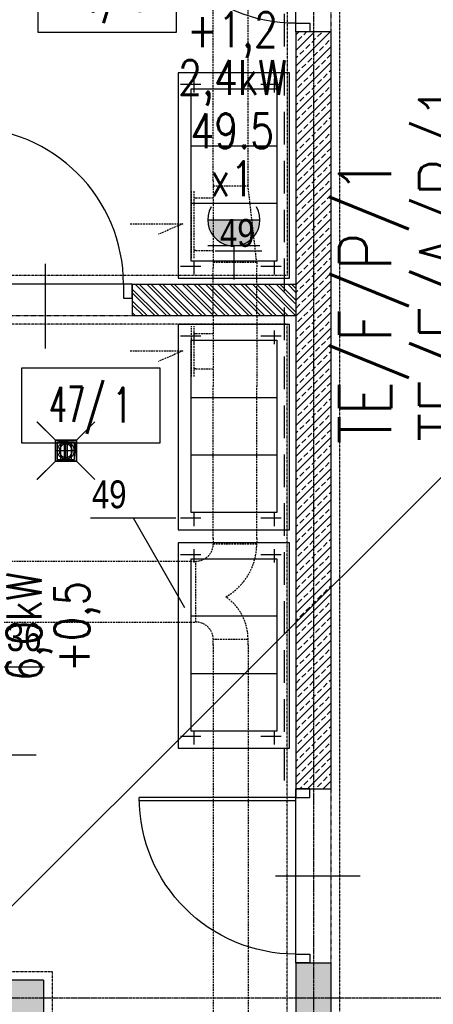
# Model space of a CAD drawing. Extents: x -7228 to 74941, y -112898 to 85621.
# Tile 348 of 635: x 52569 to 52806, y 36563 to 37129. Entities that reach past the tile are written whole.
import ezdxf
from ezdxf.enums import TextEntityAlignment as Align

# ---------------------------------------------------------------- set-up
doc = ezdxf.new("R2010")
doc.units = 0
for name, pattern in [('CENTER', [2, 1.25, -0.25, 0.25, -0.25]), ('DASHDOT', [1, 0.5, -0.25, 0, -0.25]), ('DASHED', [0.75, 0.5, -0.25]), ('DASHED2', [0.375, 0.25, -0.125]), ('DIVIDE', [31.75, 12.7, -6.35, 0, -6.35, 0, -6.35])]:
    doc.linetypes.add(name, pattern=pattern)
doc.layers.get('0').update_dxf_attribs({"color": 101, "linetype": 'CONTINUOUS'})
doc.layers.add('-A_NR', color=8, linetype='CONTINUOUS', plot=False)
for name, color, linetype in [('Drz---drzwi', 5, 'CONTINUOUS'), ('E35', 6, 'CONTINUOUS'), ('E50', 3, 'CONTINUOUS'), ('E50kor', 3, 'CONTINUOUS'), ('Ins-kan', 54, 'CONTINUOUS'), ('Ins-went', 141, 'CONTINUOUS'), ('Opis-pom', 6, 'CONTINUOUS'), ('Opis_pom_ramka', 6, 'CONTINUOUS'), ('Os-osie glowne', 1, 'CENTER'), ('Sc-beton', 7, 'CONTINUOUS'), ('Sc-beton-hatch', 86, 'CONTINUOUS'), ('Sc-cegla pustak', 42, 'CONTINUOUS'), ('Sc-cegla pustak-hatch', 8, 'CONTINUOUS'), ('Sc-nadproza kon', 5, 'DASHED2'), ('Suf-widok', 8, 'CONTINUOUS'), ('W-otwor-strop', 1, 'CONTINUOUS'), ('Wyp-meble', 155, 'CONTINUOUS')]:
    doc.layers.add(name, color=color, linetype=linetype)
doc.styles.add('ARIAL_CE', font='ARIAL.TTF', dxfattribs={"width": 0.8})
doc.styles.add('KA wymiar', font='romans.shx', dxfattribs={"width": 0.6})
doc.styles.add('ROMANS', font='romans', dxfattribs={"width": 0.85})

# ---------------------------------------------------------------- blocks, each defined once
blk = doc.blocks.new('_0630_DRZWI_90')
at = {"ltscale": 7}
for p, q in [((5, 8), (5, 98)), ((6.8, 8), (6.8, 97.98))]:
    blk.add_line(p, q, dxfattribs=at)
at = {"ltscale": 25}
for p, q in [((50, 19.7), (50, -28.9)), ((5, 8), (0, 8)), ((0, 8), (5, 8)), ((0, 0), (0, 8)), ((95, 8), (5, 8)), ((5, 8), (5, 0)), ((95, 8), (95, 0)), ((100, 8), (95, 8)), ((100, 0), (100, 8)), ((5, 0), (0, 0)), ((5, 0), (0, 0)), ((95, 0), (100, 0)), ((95, 0), (100, 0))]:
    blk.add_line(p, q, dxfattribs=at)
at = {"ltscale": 7}
blk.add_arc((5, 8), 90, 0, 90, dxfattribs=at)
blk = doc.blocks.new('_opis_pom_metka')
at = {"layer": 'Opis_pom_ramka'}
blk.add_lwpolyline([(-33.13, 0), (32.87, 0), (32.87, -36), (-33.13, -36)], close=True, dxfattribs=at)
at = {"style": 'KA wymiar', "width": 0.6}
blk.add_attdef('KO/', text='', height=16.8, dxfattribs=at).set_placement((3.45, -25.87), align=Align.RIGHT)
blk.add_attdef('NR', (3.8, -26.16), '', height=16.8, dxfattribs=at)
blk = doc.blocks.new('_ODWODNIENIE_KRATKA')
for p, q in [((-12, 0), (-22.61, 10.61)), ((0, 0), (10.61, 10.61)), ((-11, -2.99), (-1, -2.99)), ((-1, -4.99), (-11, -4.99)), ((-11, -6.99), (-1, -6.99)), ((-1, -8.99), (-11, -8.99)), ((-22.61, -22.6), (-12, -11.99)), ((10.61, -22.6), (0, -11.99))]:
    blk.add_line(p, q)
for points in [[(0, -11.99), (0, 0), (-12, 0), (-12, -11.99)], [(-1, -10.99), (-1, -1), (-11, -1), (-11, -10.99)]]:
    blk.add_lwpolyline(points, close=True)
blk = doc.blocks.new('G1')
at = {"layer": 'E35'}
blk.add_hatch(color=256, dxfattribs=at).paths.add_polyline_path([(10, 22.85), (-10, 22.85, 1)])
for p, q in [((-10, 22.85), (10, 22.85)), ((10, 12.85), (-10, 12.85))]:
    blk.add_line(p, q, dxfattribs=at)
blk.add_arc((0, 22.85), 10, 150, 30, dxfattribs=at)
at = {"layer": 'E50'}
blk.add_line((0, 12.85), (0, 0), dxfattribs=at)

msp = doc.modelspace()

# ---------------------------------------------------------------- hatches: boundary and pattern name
at = {"layer": 'Sc-beton-hatch'}
h = msp.add_hatch(dxfattribs=at)
h.set_pattern_fill('ANSI33', color=256, style=0)
h.paths.add_polyline_path([(52747.547, 37121.472), (52727.547, 37121.472), (52727.547, 36686.472), (52747.547, 36686.472)])
h = msp.add_hatch(dxfattribs=at)
h.set_pattern_fill('ANSI33', color=256, style=0)
h.paths.add_polyline_path([(52747.547, 36408.972), (52727.547, 36408.972), (52727.547, 35926.472), (52656.547, 35926.472), (52656.547, 35901.472), (52727.547, 35901.472), (52727.547, 35076.472), (52230.547, 35076.472), (52230.547, 35056.472), (52747.547, 35056.472)])
h.paths.add_polyline_path([(52727.547, 36453.972), (52747.547, 36453.972), (52747.547, 36586.472), (52727.547, 36586.472)])
h.paths.add_polyline_path([(52582.547, 36556.472), (52582.547, 36576.472), (52259.547, 36576.472), (52259.547, 36556.472)])
h.paths.add_polyline_path([(51995.047, 36583.972), (51960.047, 36583.972), (51960.047, 36548.972), (51995.047, 36548.972)])
h.paths.add_polyline_path([(51527.547, 36583.972), (51527.547, 36548.972), (51562.547, 36548.972), (51562.547, 36583.972)])
h.paths.add_polyline_path([(51547.547, 36366.472), (51527.547, 36366.472), (51527.547, 36306.472), (51547.547, 36306.472)])
h.paths.add_polyline_path([(51547.547, 36548.972), (51527.547, 36548.972), (51527.547, 36536.472), (51547.547, 36536.472)])
h.paths.add_polyline_path([(51527.547, 36596.472), (51527.547, 36583.972), (51547.547, 36583.972), (51547.547, 36596.472)])
at = {"layer": 'Sc-cegla pustak-hatch'}
h = msp.add_hatch(dxfattribs=at)
h.set_pattern_fill('ANSI32', color=256, scale=0.5, angle=90, style=0)
h.paths.add_polyline_path([(51547.547, 37056.472), (51547.547, 37038.472), (51941.547, 37038.472), (51941.547, 37056.472)])
h.paths.add_polyline_path([(52108.547, 37038.472), (52108.547, 37056.472), (52069.547, 37056.472), (52069.547, 37076.472), (52051.547, 37076.472), (52051.547, 37056.472), (52041.547, 37056.472), (52041.547, 37038.472)])
h.paths.add_polyline_path([(52051.547, 37176.472), (52069.547, 37176.472), (52069.547, 37306.472), (52051.547, 37306.472)])
h.paths.add_polyline_path([(52439.547, 37038.472), (52439.547, 36576.472), (52457.547, 36576.472), (52457.547, 36898.472), (52457.547, 36958.472), (52533.547, 36958.472), (52533.547, 36976.472), (52457.547, 36976.472), (52457.547, 37056.472), (52238.547, 37056.472), (52238.547, 37038.472)])
h.paths.add_polyline_path([(52727.547, 36958.472), (52727.547, 36976.472), (52633.547, 36976.472), (52633.547, 36958.472)])
at = {"layer": 'W-otwor-strop'}
h = msp.add_hatch(color=256, dxfattribs=at)
h.paths.add_polyline_path([(52601.481, 36886.803), (52593.287, 36886.803), (52593.287, 36886.457), (52600.48, 36885.803), (52601.481, 36874.803)])
h.paths.add_polyline_path([(52593.287, 36886.803), (52589.491, 36886.803), (52593.287, 36886.457)])

# ---------------------------------------------------------------- linework, layer by layer
at = {"layer": '-A_NR'}
for p, q in [((52681.067, 36995.621), (52708.013, 36995.621)), ((52609.655, 36842.271), (52658.667, 36842.271)), ((52634.161, 36842.271), (52663.497, 36790.651)), ((52533.639, 36756.554), (52583.114, 36756.554)), ((52530.781, 36705.986), (52578.316, 36705.986))]:
    msp.add_line(p, q, dxfattribs=at)
at = {"layer": 'E35'}
msp.add_line((53008.047, 37062.674), (51253.753, 35308.379), dxfattribs=at)
at = {"layer": 'E50kor', "linetype": 'DASHED2', "ltscale": 75}
msp.add_line((52720.781, 37300.58), (52720.781, 36687.738), dxfattribs=at)
at = {"layer": 'Ins-kan'}
for p, q in [((52589.491, 36886.803), (52578.884, 36897.409)), ((52589.491, 36886.803), (52578.884, 36897.409)), ((52612.087, 36897.409), (52601.481, 36886.803)), ((52612.087, 36897.409), (52601.481, 36886.803)), ((52592.48, 36875.803), (52592.48, 36885.803)), ((52592.48, 36875.803), (52592.48, 36885.803)), ((52594.48, 36885.803), (52594.48, 36875.803)), ((52594.48, 36885.803), (52594.48, 36875.803)), ((52595.41, 36875.538), (52595.41, 36886.038)), ((52596.48, 36875.803), (52596.48, 36885.803)), ((52596.48, 36875.803), (52596.48, 36885.803)), ((52598.48, 36885.803), (52598.48, 36875.803)), ((52598.48, 36885.803), (52598.48, 36875.803)), ((52600.66, 36880.788), (52590.16, 36880.788)), ((52589.491, 36874.803), (52578.884, 36864.196)), ((52589.491, 36874.803), (52578.884, 36864.196)), ((52612.087, 36864.196), (52601.481, 36874.803)), ((52612.087, 36864.196), (52601.481, 36874.803))]:
    msp.add_line(p, q, dxfattribs=at)
for points in [[(52601.481, 36886.803), (52589.491, 36886.803), (52589.491, 36874.803), (52601.481, 36874.803)], [(52601.481, 36886.803), (52589.491, 36886.803), (52589.491, 36874.803), (52601.481, 36874.803)], [(52600.48, 36885.803), (52590.488, 36885.803), (52590.488, 36875.803), (52600.48, 36875.803)], [(52600.48, 36885.803), (52590.488, 36885.803), (52590.488, 36875.803), (52600.48, 36875.803)]]:
    msp.add_lwpolyline(points, close=True, dxfattribs=at)
msp.add_circle((52595.41, 36880.788), 4.77, dxfattribs=at)
at = {"layer": 'Ins-kan', "extrusion": (0, 9.7811e-55, -1)}
msp.add_ellipse((52595.41, 36880.788), major_axis=(2.722, 2.722), ratio=1, start_param=3.9269908, end_param=10.2101761, dxfattribs=at)
at = {"layer": 'Ins-went', "linetype": 'DASHED', "ltscale": 2}
for p, q in [((52680.047, 37035.972), (52680.047, 37227.472)), ((52700.047, 37035.972), (52700.047, 37227.472)), ((52680.047, 37035.962), (52680.047, 36985.962)), ((52700.047, 37032.962), (52700.047, 37035.962)), ((52667.547, 36991.462), (52667.547, 37030.462)), ((52669.047, 36991.462), (52669.047, 37030.462)), ((52680.047, 37032.962), (52700.047, 37032.962)), ((52705.047, 36988.962), (52700.047, 37032.962)), ((52670.047, 37025.962), (52669.047, 37025.962)), ((52680.047, 37025.962), (52670.047, 37025.962)), ((52670.047, 36995.962), (52669.047, 36995.962)), ((52670.047, 36995.962), (52680.047, 36995.962)), ((52705.047, 36988.962), (52680.047, 36988.962)), ((52680.047, 36957.917), (52680.047, 36985.917)), ((52705.047, 36988.962), (52705.047, 36985.962)), ((52705.047, 36957.917), (52705.047, 36985.917)), ((52680.047, 36957.917), (52680.047, 36917.917)), ((52705.047, 36957.917), (52705.047, 36917.917)), ((52667.547, 36923.417), (52667.547, 36952.417)), ((52669.047, 36923.417), (52669.047, 36952.417)), ((52670.047, 36947.917), (52669.047, 36947.917)), ((52680.047, 36947.917), (52670.047, 36947.917)), ((52670.047, 36927.917), (52669.047, 36927.917)), ((52670.047, 36927.917), (52680.047, 36927.917)), ((52680.047, 36830.317), (52680.047, 36917.917)), ((52705.047, 36830.317), (52705.047, 36917.917)), ((52680.047, 36830.317), (52680.047, 36827.317)), ((52680.047, 36827.317), (52705.047, 36827.317)), ((52705.047, 36830.317), (52705.047, 36827.317)), ((52376.547, 36817.317), (52667.047, 36817.317)), ((52667.047, 36817.317), (52670.047, 36817.317)), ((52670.047, 36782.317), (52670.047, 36817.317)), ((52376.547, 36782.317), (52667.047, 36782.317)), ((52667.047, 36782.317), (52670.047, 36782.317)), ((52700.047, 36772.317), (52680.047, 36772.317)), ((52680.047, 36769.317), (52680.047, 36772.317)), ((52700.047, 36769.317), (52700.047, 36772.317)), ((52680.047, 36769.317), (52680.047, 36463.017)), ((52700.047, 36769.317), (52700.047, 36463.017))]:
    msp.add_line(p, q, dxfattribs=at)
for points in [[(52632.31, 37011.224), (52662.547, 37011.224), (52648.534, 37005.201)], [(52632.31, 36938.179), (52662.547, 36938.179), (52648.534, 36932.156)]]:
    msp.add_lwpolyline(points, dxfattribs=at)
for centre, radius, start, end in [((52670.047, 36827.317), 10, 270, 0), ((52670.047, 36827.317), 35, 299.52627, 0), ((52670.047, 36772.317), 30, 0, 54.9032), ((52670.047, 36772.317), 10, 0, 90)]:
    msp.add_arc(centre, radius, start, end, dxfattribs=at)
at = {"layer": 'Os-osie glowne'}
for points in [[(52737.547, 39998.472), (52737.547, 34021.472)], [(50700.047, 36566.472), (62792.547, 36566.472)]]:
    msp.add_lwpolyline(points, dxfattribs=at)
at = {"layer": 'Sc-beton'}
for points in [[(52727.547, 37121.472), (52727.547, 36686.472)], [(52747.547, 37121.472), (52727.547, 37121.472)], [(52747.547, 37121.472), (52747.547, 36686.472)], [(52727.547, 36686.472), (52747.547, 36686.472)], [(52727.547, 36586.472), (52727.547, 36453.972)], [(52727.547, 36586.472), (52747.547, 36586.472)], [(52747.547, 36586.472), (52747.547, 36453.972)], [(52582.547, 36576.472), (52259.547, 36576.472)], [(52582.547, 36576.472), (52582.547, 36556.472)]]:
    msp.add_lwpolyline(points, dxfattribs=at)
at = {"layer": 'Sc-cegla pustak'}
for p, q in [((52633.547, 36976.472), (52727.547, 36976.472)), ((52633.547, 36958.472), (52727.547, 36958.472))]:
    msp.add_line(p, q, dxfattribs=at)
msp.add_lwpolyline([(52633.547, 36976.472), (52633.547, 36958.472)], dxfattribs=at)
at = {"layer": 'Sc-nadproza kon', "linetype": 'DASHDOT', "ltscale": 0.5}
for points in [[(52747.547, 37221.472), (52747.547, 37121.472)], [(52533.547, 36958.472), (52633.547, 36958.472)], [(52747.547, 36686.472), (52747.547, 36586.472)]]:
    msp.add_lwpolyline(points, dxfattribs=at)
at = {"layer": 'Suf-widok', "linetype": 'DIVIDE', "ltscale": 0.02}
for points in [[(52074.547, 37061.472), (52074.547, 37278.472), (52097.547, 37278.472), (52097.547, 37301.472), (52456.547, 37301.472), (52456.547, 37267.472), (52592.547, 37267.472), (52592.547, 37301.472), (52722.547, 37301.472), (52722.547, 36981.472), (52462.547, 36981.472), (52462.547, 37055.707), (52462.547, 37061.472)], [(52962.547, 37301.472), (52752.547, 37301.472), (52752.547, 34841.472), (53392.547, 34841.472), (53392.547, 35051.472), (52962.547, 35051.472)]]:
    msp.add_lwpolyline(points, close=True, dxfattribs=at)
msp.add_lwpolyline([(52722.547, 36449.472), (52722.547, 36953.472), (52462.547, 36953.472), (52462.547, 36581.472), (52587.547, 36581.472), (52587.547, 36551.472), (52462.547, 36551.472), (52462.547, 36411.472), (52699.547, 36411.472)], dxfattribs=at)
at = {"layer": 'W-otwor-strop'}
msp.add_lwpolyline([(52589.491, 36886.803), (52601.481, 36886.803), (52601.481, 36874.803), (52589.491, 36874.803)], close=True, dxfattribs=at)
msp.add_lwpolyline([(52589.491, 36886.803), (52600.48, 36885.803), (52601.481, 36874.803)], dxfattribs=at)
at = {"layer": 'Wyp-meble'}
for p, q in [((52669.055, 37086.704), (52669.055, 37094.486)), ((52715.139, 37086.704), (52715.139, 37094.486)), ((52672.947, 37091.242), (52661.266, 37091.242)), ((52667.368, 36989.806), (52667.368, 37088.866)), ((52667.368, 37088.866), (52716.518, 37088.866)), ((52719.03, 37091.242), (52707.349, 37091.242)), ((52716.518, 37088.866), (52716.518, 36989.806)), ((52716.518, 37055.806), (52667.368, 37055.806)), ((52716.518, 37022.806), (52667.368, 37022.806)), ((52672.947, 36986.649), (52661.266, 36986.649)), ((52716.518, 36989.806), (52667.368, 36989.806)), ((52669.055, 36982.111), (52669.055, 36989.893)), ((52719.03, 36986.649), (52707.349, 36986.649)), ((52715.139, 36982.111), (52715.139, 36989.893)), ((52672.947, 36946.668), (52661.266, 36946.668)), ((52669.055, 36942.13), (52669.055, 36949.912)), ((52719.03, 36946.668), (52707.349, 36946.668)), ((52715.139, 36942.13), (52715.139, 36949.912)), ((52667.368, 36845.232), (52667.368, 36944.292)), ((52667.368, 36944.292), (52716.518, 36944.292)), ((52716.518, 36944.292), (52716.518, 36845.232)), ((52716.518, 36911.232), (52667.368, 36911.232)), ((52716.518, 36878.232), (52667.368, 36878.232)), ((52716.518, 36845.232), (52667.368, 36845.232)), ((52669.055, 36837.537), (52669.055, 36845.319)), ((52715.139, 36837.537), (52715.139, 36845.319)), ((52672.947, 36842.075), (52661.266, 36842.075)), ((52719.03, 36842.075), (52707.349, 36842.075)), ((52672.947, 36821.07), (52661.266, 36821.07)), ((52669.055, 36816.532), (52669.055, 36824.313)), ((52719.03, 36821.07), (52707.349, 36821.07)), ((52715.139, 36816.532), (52715.139, 36824.313)), ((52667.368, 36719.633), (52667.368, 36818.693)), ((52667.368, 36818.693), (52716.518, 36818.693)), ((52716.518, 36818.693), (52716.518, 36719.633)), ((52716.518, 36785.633), (52667.368, 36785.633)), ((52716.518, 36752.633), (52667.368, 36752.633)), ((52716.518, 36719.633), (52667.368, 36719.633)), ((52669.055, 36711.939), (52669.055, 36719.72)), ((52715.139, 36711.939), (52715.139, 36719.72)), ((52672.947, 36716.477), (52661.266, 36716.477)), ((52719.03, 36716.477), (52707.349, 36716.477))]:
    msp.add_line(p, q, dxfattribs=at)
for points in [[(52723.86, 37097.957), (52659.86, 37097.957), (52659.86, 36979.957), (52723.86, 36979.957)], [(52723.86, 36953.383), (52659.86, 36953.383), (52659.86, 36835.383), (52723.86, 36835.383)], [(52723.86, 36827.784), (52659.86, 36827.784), (52659.86, 36709.784), (52723.86, 36709.784)]]:
    msp.add_lwpolyline(points, close=True, dxfattribs=at)

# ---------------------------------------------------------------- block references
at = {"layer": 'Drz---drzwi', "xscale": -1, "rotation": 90}
for p in [(52735.547, 37221.472), (52735.547, 36686.472)]:
    msp.add_blockref('_0630_DRZWI_90', p, dxfattribs=at)
at = {"layer": 'Drz---drzwi'}
msp.add_blockref('_0630_DRZWI_90', (52533.547, 36968.472), dxfattribs=at)
at = {"layer": 'E35', "xscale": 1.5, "yscale": 1.5, "zscale": 1.5}
msp.add_blockref('G1', (52691.86, 36979.199), dxfattribs=at)
at = {"layer": 'Ins-kan', "rotation": 90}
msp.add_blockref('_ODWODNIENIE_KRATKA', (52589.491, 36886.803), dxfattribs=at)
msp.add_blockref('_ODWODNIENIE_KRATKA', (52589.491, 36886.803), dxfattribs=at)
msp.add_blockref('_ODWODNIENIE_KRATKA', (52589.491, 36886.803), dxfattribs=at)
msp.add_blockref('_ODWODNIENIE_KRATKA', (52589.491, 36886.803), dxfattribs=at)
at = {"layer": 'Opis-pom'}
ref = msp.add_blockref('_opis_pom_metka', (52619.391, 37164.305), dxfattribs=dict(at, xscale=1.2, yscale=1.2, zscale=1.2))
ref.add_attrib('KO/', '46/', dxfattribs={"layer": '0', "height": 20.16, "style": 'KA wymiar', "width": 0.6}).set_placement((52627.429, 37133.264), align=Align.RIGHT)
ref.add_attrib('NR', '1', (52632.164, 37132.908), dxfattribs={"layer": '0', "height": 20.16, "style": 'KA wymiar', "width": 0.6})
ref = msp.add_blockref('_opis_pom_metka', (52609.855, 36928.363), dxfattribs=dict(at, xscale=1.2, yscale=1.2, zscale=1.2))
ref.add_attrib('KO/', '47/', dxfattribs={"layer": '0', "height": 20.16, "style": 'KA wymiar', "width": 0.6}).set_placement((52617.894, 36897.321), align=Align.RIGHT)
ref.add_attrib('NR', '1', (52622.628, 36896.965), dxfattribs={"layer": '0', "height": 20.16, "style": 'KA wymiar', "width": 0.6})

# ---------------------------------------------------------------- texts
at = {"layer": '-A_NR', "style": 'ARIAL_CE', "width": 0.8}
for s, p in [('49', (52683.907, 36997.976)), ('49', (52610.369, 36847.744)), ('36', (52561.491, 36765.674))]:
    msp.add_text(s, height=16, dxfattribs=at).set_placement(p)
at = {"layer": 'E35', "style": 'ROMANS', "width": 0.8}
for s, p in [('+1,2', (52691.047, 37119.745)), ('2,4kW', (52691.107, 37092.212))]:
    msp.add_text(s, height=20, dxfattribs=at).set_placement(p, align=Align.MIDDLE)
for s, rotation, p in [('49.5', 360, (52690.988, 37064.678)), ('x1', 360, (52690.928, 37037.145)), ('6,0kW', 90, (52574.495, 36779.778, -2)), ('+0,5', 90, (52602.029, 36779.718, -2))]:
    msp.add_text(s, height=20, rotation=rotation, dxfattribs=at).set_placement(p, align=Align.MIDDLE)
at = {"layer": 'E50', "style": 'ROMANS', "width": 0.8}
for s, p in [('TE/F/A/P/1', (52828.175, 36886.03)), ('TE/F/P/1', (52782.275, 36884.688))]:
    msp.add_text(s, height=30, rotation=90, dxfattribs=at).set_placement(p)

doc.saveas('drawing.dxf')
